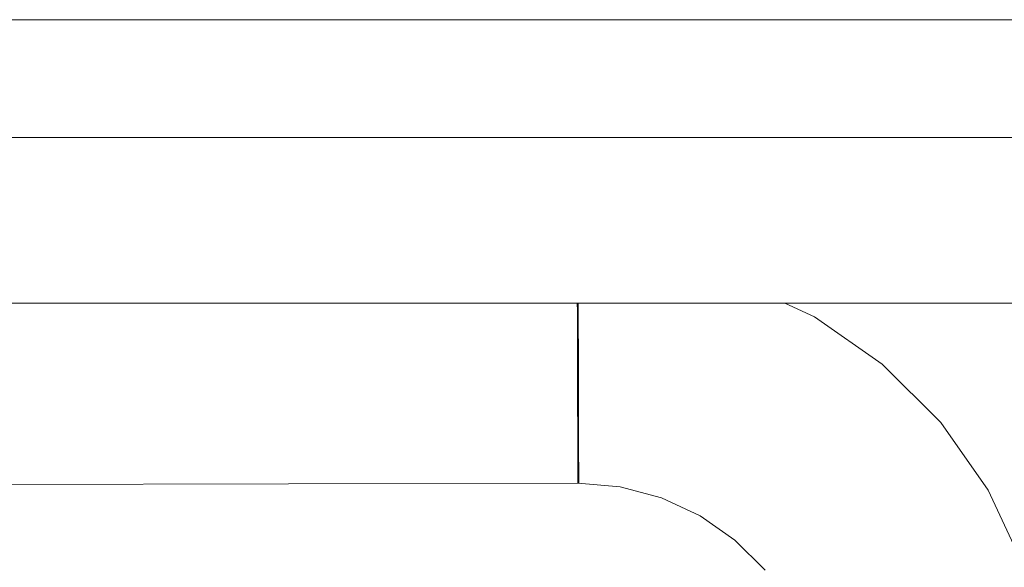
# Model space of a CAD drawing. Header units: millimetres. Extents: x -30280 to 309309, y -17460 to 4378.
# Tile 551 of 656: x 151309 to 151377, y -14488 to -14450. Entities that reach past the tile are written whole.
import ezdxf

# ---------------------------------------------------------------- set-up
doc = ezdxf.new("R2010")
doc.units = ezdxf.units.MM
doc.header["$MEASUREMENT"] = 0
doc.linetypes.add('Wipeout_Contour', pattern=[1000, 0, -1000])
doc.layers.add('P1_PLANTA PRIMERA_4_12_FAÇ_Façana', color=7, linetype='Continuous')
doc.layers.add('P1_PLANTA PRIMERA_4_Nuevo_09_EI_Mobiliari general', color=7, linetype='Continuous')
doc.layers.add('P1_PLANTA PRIMERA_4_Nuevo_09_EI_Mobiliari general_Pluma_Nº__1', color=7, linetype='Continuous', lineweight=5)

msp = doc.modelspace()

# ---------------------------------------------------------------- wipeouts: each hides what was drawn before it
at = {"color": 254, "linetype": 'Wipeout_Contour', "lineweight": 0, "ltscale": 4556497.205425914}
msp.add_wipeout([(151882.62, -14022.052), (150782.62, -14022.052), (150782.62, -14023.885), (150890.293, -14023.885), (150903.857, -14449.995), (150903.929, -14505.564), (150882.333, -14505.564), (150886.263, -14527.856), (150886.9, -14530.194), (150928.929, -14764.931), (150970.958, -14530.194), (150971.595, -14527.856), (150975.525, -14505.564), (150953.929, -14505.564), (150953.929, -14449.995), (150967.565, -14023.885), (151390.293, -14023.885), (151403.857, -14449.995), (151403.929, -14505.564), (151382.333, -14505.564), (151386.263, -14527.856), (151386.9, -14530.194), (151428.929, -14764.931), (151470.958, -14530.194), (151471.595, -14527.856), (151475.525, -14505.564), (151453.929, -14505.564), (151453.929, -14449.995), (151467.565, -14023.885), (151882.62, -14023.885)], dxfattribs=at).dxf.layer = 'P1_PLANTA PRIMERA_4_12_FAÇ_Façana'

# ---------------------------------------------------------------- next in the draw order: linework, layer by layer
at = {"layer": 'P1_PLANTA PRIMERA_4_Nuevo_09_EI_Mobiliari general_Pluma_Nº__1', "color": 7, "linetype": 'Continuous', "lineweight": 5}
for p, q in [((151347.671, -14481.221), (151347.673, -14481.811)), ((151347.734, -14481.221), (151347.736, -14481.811))]:
    msp.add_line(p, q, dxfattribs=at)

# ---------------------------------------------------------------- next in the draw order: wipeouts: each hides what was drawn before it
at = {"color": 254, "linetype": 'Wipeout_Contour', "lineweight": 0, "ltscale": 455827.306703}
msp.add_wipeout([(151403.929, -14449.995), (150953.929, -14449.995), (151403.929, -14450.529)], dxfattribs=at).dxf.layer = 'P1_PLANTA PRIMERA_4_Nuevo_09_EI_Mobiliari general'
at = {"color": 254, "linetype": 'Wipeout_Contour', "lineweight": 0, "ltscale": 4252411.366083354}
msp.add_wipeout([(150991.819, -14505.297), (150997.826, -14503.696), (151003.486, -14503.223), (151178.929, -14503.678), (151354.372, -14503.196), (151360.032, -14503.696), (151365.582, -14505.147), (151364.463, -14496.363), (151363.694, -14493.495), (151362.438, -14490.805), (151360.733, -14488.374), (151358.631, -14486.277), (151356.196, -14484.578), (151353.503, -14483.328), (151350.633, -14482.566), (151347.674, -14482.315), (151192.121, -14482.728), (151178.929, -14482.764), (151165.738, -14482.801), (151010.184, -14482.293), (151007.225, -14482.566), (151004.355, -14483.328), (151001.662, -14484.578), (150999.227, -14486.277), (150997.125, -14488.374), (150995.42, -14490.805), (150994.164, -14493.495), (150993.395, -14496.363)], dxfattribs=at).dxf.layer = 'P1_PLANTA PRIMERA_4_Nuevo_09_EI_Mobiliari general'

# ---------------------------------------------------------------- next in the draw order: linework, layer by layer
at = {"layer": 'P1_PLANTA PRIMERA_4_Nuevo_09_EI_Mobiliari general_Pluma_Nº__1', "color": 7, "linetype": 'Continuous', "lineweight": 5}
for p, q in [((151403.929, -14449.995), (150953.929, -14449.995)), ((151347.737, -14482.293), (151192.12, -14482.728)), ((151347.673, -14481.811), (151347.674, -14482.172)), ((151347.674, -14482.172), (151347.674, -14482.315)), ((151350.633, -14482.566), (151347.674, -14482.315)), ((151347.736, -14481.811), (151347.737, -14482.172)), ((151347.737, -14482.199), (151347.737, -14482.293)), ((151353.503, -14483.328), (151350.633, -14482.566)), ((151356.196, -14484.578), (151353.503, -14483.328))]:
    msp.add_line(p, q, dxfattribs=at)

# ---------------------------------------------------------------- next in the draw order: wipeouts: each hides what was drawn before it
at = {"color": 254, "linetype": 'Wipeout_Contour', "lineweight": 0, "ltscale": 607472.267607}
msp.add_wipeout([(151403.929, -14450.529), (150953.929, -14450.529), (150953.929, -14452.114), (151403.929, -14452.114)], dxfattribs=at).dxf.layer = 'P1_PLANTA PRIMERA_4_Nuevo_09_EI_Mobiliari general'
at = {"color": 254, "linetype": 'Wipeout_Contour', "lineweight": 0, "ltscale": 1520707.424279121}
msp.add_wipeout([(151403.929, -14469.75), (151362.107, -14469.75), (151364.172, -14470.707), (151368.898, -14474.006), (151372.979, -14478.077), (151376.289, -14482.795), (151378.728, -14488.018), (151380.22, -14493.585), (151382.286, -14505.297), (151403.929, -14505.297)], dxfattribs=at).dxf.layer = 'P1_PLANTA PRIMERA_4_Nuevo_09_EI_Mobiliari general'

# ---------------------------------------------------------------- next in the draw order: wipeouts: each hides what was drawn before it
at = {"color": 254, "linetype": 'Wipeout_Contour', "lineweight": 0, "ltscale": 607473.06191}
msp.add_wipeout([(151403.929, -14452.114), (150953.929, -14452.114), (150953.929, -14454.702), (151403.929, -14454.702)], dxfattribs=at).dxf.layer = 'P1_PLANTA PRIMERA_4_Nuevo_09_EI_Mobiliari general'
at = {"color": 254, "linetype": 'Wipeout_Contour', "lineweight": 0, "ltscale": 607477.089167}
msp.add_wipeout([(151403.929, -14469.75), (151403.929, -14458.215), (150953.929, -14458.215), (150953.929, -14469.75)], dxfattribs=at).dxf.layer = 'P1_PLANTA PRIMERA_4_Nuevo_09_EI_Mobiliari general'
at = {"color": 254, "linetype": 'Wipeout_Contour', "lineweight": 0, "ltscale": 456199.148698}
msp.add_wipeout([(151373.815, -14484.226), (151376.043, -14488.996), (151374.669, -14483.732)], dxfattribs=at).dxf.layer = 'P1_PLANTA PRIMERA_4_Nuevo_09_EI_Mobiliari general'

# ---------------------------------------------------------------- next in the draw order: wipeouts: each hides what was drawn before it
at = {"color": 254, "linetype": 'Wipeout_Contour', "lineweight": 0, "ltscale": 607474.223308}
msp.add_wipeout([(151403.929, -14454.702), (150953.929, -14454.702), (150953.929, -14458.215), (151403.929, -14458.215)], dxfattribs=at).dxf.layer = 'P1_PLANTA PRIMERA_4_Nuevo_09_EI_Mobiliari general'
at = {"color": 254, "linetype": 'Wipeout_Contour', "lineweight": 0, "ltscale": 456157.184903}
msp.add_wipeout([(151360.965, -14469.75), (151363.931, -14471.126), (151361.82, -14469.75)], dxfattribs=at).dxf.layer = 'P1_PLANTA PRIMERA_4_Nuevo_09_EI_Mobiliari general'
at = {"color": 254, "linetype": 'Wipeout_Contour', "lineweight": 0, "ltscale": 456189.661107}
msp.add_wipeout([(151370.792, -14479.916), (151373.815, -14484.226), (151371.546, -14479.281)], dxfattribs=at).dxf.layer = 'P1_PLANTA PRIMERA_4_Nuevo_09_EI_Mobiliari general'

# ---------------------------------------------------------------- next in the draw order: linework, layer by layer
at = {"layer": 'P1_PLANTA PRIMERA_4_Nuevo_09_EI_Mobiliari general_Pluma_Nº__1', "color": 7, "linetype": 'Continuous', "lineweight": 5}
msp.add_line((151403.929, -14458.215), (150953.929, -14458.215), dxfattribs=at)

# ---------------------------------------------------------------- next in the draw order: wipeouts: each hides what was drawn before it
at = {"color": 254, "linetype": 'Wipeout_Contour', "lineweight": 0, "ltscale": 456154.647423}
msp.add_wipeout([(151359.57, -14469.75), (151363.638, -14471.637), (151360.965, -14469.75)], dxfattribs=at).dxf.layer = 'P1_PLANTA PRIMERA_4_Nuevo_09_EI_Mobiliari general'
at = {"color": 254, "linetype": 'Wipeout_Contour', "lineweight": 0, "ltscale": 456178.062824}
msp.add_wipeout([(151367.065, -14476.198), (151370.792, -14479.916), (151367.697, -14475.441)], dxfattribs=at).dxf.layer = 'P1_PLANTA PRIMERA_4_Nuevo_09_EI_Mobiliari general'
at = {"color": 254, "linetype": 'Wipeout_Contour', "lineweight": 0, "ltscale": 608264.207527}
msp.add_wipeout([(151373.815, -14484.226), (151372.826, -14484.797), (151374.969, -14489.387), (151376.043, -14488.996)], dxfattribs=at).dxf.layer = 'P1_PLANTA PRIMERA_4_Nuevo_09_EI_Mobiliari general'

# ---------------------------------------------------------------- next in the draw order: linework, layer by layer
at = {"layer": 'P1_PLANTA PRIMERA_4_Nuevo_09_EI_Mobiliari general_Pluma_Nº__1', "color": 7, "linetype": 'Continuous', "lineweight": 5}
msp.add_line((151378.728, -14488.017), (151376.289, -14482.795), dxfattribs=at)

# ---------------------------------------------------------------- next in the draw order: wipeouts: each hides what was drawn before it
at = {"color": 254, "linetype": 'Wipeout_Contour', "lineweight": 0, "ltscale": 456151.877956}
msp.add_wipeout([(151358.413, -14469.75), (151363.239, -14472.33), (151359.57, -14469.75)], dxfattribs=at).dxf.layer = 'P1_PLANTA PRIMERA_4_Nuevo_09_EI_Mobiliari general'
at = {"color": 254, "linetype": 'Wipeout_Contour', "lineweight": 0, "ltscale": 608252.257582}
msp.add_wipeout([(151370.792, -14479.916), (151369.917, -14480.651), (151372.826, -14484.797), (151373.815, -14484.226)], dxfattribs=at).dxf.layer = 'P1_PLANTA PRIMERA_4_Nuevo_09_EI_Mobiliari general'

# ---------------------------------------------------------------- next in the draw order: wipeouts: each hides what was drawn before it
at = {"color": 254, "linetype": 'Wipeout_Contour', "lineweight": 0, "ltscale": 456164.74026}
msp.add_wipeout([(151362.747, -14473.185), (151367.065, -14476.198), (151363.239, -14472.33)], dxfattribs=at).dxf.layer = 'P1_PLANTA PRIMERA_4_Nuevo_09_EI_Mobiliari general'
at = {"color": 254, "linetype": 'Wipeout_Contour', "lineweight": 0, "ltscale": 608260.079879}
msp.add_wipeout([(151372.826, -14484.797), (151371.732, -14485.43), (151373.782, -14489.82), (151374.969, -14489.387)], dxfattribs=at).dxf.layer = 'P1_PLANTA PRIMERA_4_Nuevo_09_EI_Mobiliari general'

# ---------------------------------------------------------------- next in the draw order: wipeouts: each hides what was drawn before it
at = {"color": 254, "linetype": 'Wipeout_Contour', "lineweight": 0, "ltscale": 456150.114169}
msp.add_wipeout([(151357.972, -14470.969), (151362.747, -14473.185), (151358.307, -14470.042)], dxfattribs=at).dxf.layer = 'P1_PLANTA PRIMERA_4_Nuevo_09_EI_Mobiliari general'
at = {"color": 254, "linetype": 'Wipeout_Contour', "lineweight": 0, "ltscale": 608237.57441}
msp.add_wipeout([(151367.065, -14476.198), (151366.332, -14477.074), (151369.917, -14480.651), (151370.792, -14479.916)], dxfattribs=at).dxf.layer = 'P1_PLANTA PRIMERA_4_Nuevo_09_EI_Mobiliari general'

# ---------------------------------------------------------------- next in the draw order: wipeouts: each hides what was drawn before it
at = {"color": 254, "linetype": 'Wipeout_Contour', "lineweight": 0, "ltscale": 456138.550407}
msp.add_wipeout([(151357.207, -14469.75), (151353.379, -14469.75), (151357.972, -14470.969)], dxfattribs=at).dxf.layer = 'P1_PLANTA PRIMERA_4_Nuevo_09_EI_Mobiliari general'
at = {"color": 254, "linetype": 'Wipeout_Contour', "lineweight": 0, "ltscale": 608220.606216}
msp.add_wipeout([(151362.747, -14473.185), (151362.178, -14474.175), (151366.332, -14477.074), (151367.065, -14476.198)], dxfattribs=at).dxf.layer = 'P1_PLANTA PRIMERA_4_Nuevo_09_EI_Mobiliari general'
at = {"color": 254, "linetype": 'Wipeout_Contour', "lineweight": 0, "ltscale": 608248.61681}
msp.add_wipeout([(151369.917, -14480.651), (151368.95, -14481.464), (151371.732, -14485.43), (151372.826, -14484.797)], dxfattribs=at).dxf.layer = 'P1_PLANTA PRIMERA_4_Nuevo_09_EI_Mobiliari general'

# ---------------------------------------------------------------- next in the draw order: linework, layer by layer
at = {"layer": 'P1_PLANTA PRIMERA_4_Nuevo_09_EI_Mobiliari general_Pluma_Nº__1', "color": 7, "linetype": 'Continuous', "lineweight": 5}
msp.add_line((151376.289, -14482.795), (151372.979, -14478.077), dxfattribs=at)

# ---------------------------------------------------------------- next in the draw order: wipeouts: each hides what was drawn before it
at = {"color": 254, "linetype": 'Wipeout_Contour', "lineweight": 0, "ltscale": 608201.870683}
msp.add_wipeout([(151357.972, -14470.969), (151357.583, -14472.043), (151362.178, -14474.175), (151362.747, -14473.185)], dxfattribs=at).dxf.layer = 'P1_PLANTA PRIMERA_4_Nuevo_09_EI_Mobiliari general'
at = {"color": 254, "linetype": 'Wipeout_Contour', "lineweight": 0, "ltscale": 608234.531531}
msp.add_wipeout([(151366.332, -14477.074), (151365.52, -14478.043), (151368.95, -14481.464), (151369.917, -14480.651)], dxfattribs=at).dxf.layer = 'P1_PLANTA PRIMERA_4_Nuevo_09_EI_Mobiliari general'
at = {"color": 254, "linetype": 'Wipeout_Contour', "lineweight": 0, "ltscale": 608255.600304}
msp.add_wipeout([(151371.732, -14485.43), (151370.566, -14486.104), (151372.516, -14490.281), (151373.782, -14489.82)], dxfattribs=at).dxf.layer = 'P1_PLANTA PRIMERA_4_Nuevo_09_EI_Mobiliari general'

# ---------------------------------------------------------------- next in the draw order: linework, layer by layer
at = {"layer": 'P1_PLANTA PRIMERA_4_Nuevo_09_EI_Mobiliari general_Pluma_Nº__1', "color": 7, "linetype": 'Continuous', "lineweight": 5}
msp.add_line((151364.172, -14470.707), (151362.107, -14469.75), dxfattribs=at)

# ---------------------------------------------------------------- next in the draw order: wipeouts: each hides what was drawn before it
at = {"color": 254, "linetype": 'Wipeout_Contour', "lineweight": 0, "ltscale": 760225.725171}
msp.add_wipeout([(151352.86, -14469.75), (151352.688, -14470.743), (151357.583, -14472.043), (151357.972, -14470.969), (151353.379, -14469.75)], dxfattribs=at).dxf.layer = 'P1_PLANTA PRIMERA_4_Nuevo_09_EI_Mobiliari general'
at = {"color": 254, "linetype": 'Wipeout_Contour', "lineweight": 0, "ltscale": 608218.254093}
msp.add_wipeout([(151362.178, -14474.175), (151361.548, -14475.271), (151365.52, -14478.043), (151366.332, -14477.074)], dxfattribs=at).dxf.layer = 'P1_PLANTA PRIMERA_4_Nuevo_09_EI_Mobiliari general'
at = {"color": 254, "linetype": 'Wipeout_Contour', "lineweight": 0, "ltscale": 608244.665403}
msp.add_wipeout([(151368.95, -14481.464), (151367.919, -14482.331), (151370.566, -14486.104), (151371.732, -14485.43)], dxfattribs=at).dxf.layer = 'P1_PLANTA PRIMERA_4_Nuevo_09_EI_Mobiliari general'

# ---------------------------------------------------------------- next in the draw order: linework, layer by layer
at = {"layer": 'P1_PLANTA PRIMERA_4_Nuevo_09_EI_Mobiliari general_Pluma_Nº__1', "color": 7, "linetype": 'Continuous', "lineweight": 5}
msp.add_line((151368.898, -14474.006), (151364.172, -14470.707), dxfattribs=at)

# ---------------------------------------------------------------- next in the draw order: wipeouts: each hides what was drawn before it
at = {"color": 254, "linetype": 'Wipeout_Contour', "lineweight": 0, "ltscale": 456123.15883}
msp.add_wipeout([(151347.702, -14469.75), (151352.688, -14470.743), (151352.86, -14469.75)], dxfattribs=at).dxf.layer = 'P1_PLANTA PRIMERA_4_Nuevo_09_EI_Mobiliari general'
at = {"color": 254, "linetype": 'Wipeout_Contour', "lineweight": 0, "ltscale": 608200.281164}
msp.add_wipeout([(151357.583, -14472.043), (151357.153, -14473.232), (151361.548, -14475.271), (151362.178, -14474.175)], dxfattribs=at).dxf.layer = 'P1_PLANTA PRIMERA_4_Nuevo_09_EI_Mobiliari general'
at = {"color": 254, "linetype": 'Wipeout_Contour', "lineweight": 0, "ltscale": 608231.228795}
msp.add_wipeout([(151365.52, -14478.043), (151364.656, -14479.076), (151367.919, -14482.331), (151368.95, -14481.464)], dxfattribs=at).dxf.layer = 'P1_PLANTA PRIMERA_4_Nuevo_09_EI_Mobiliari general'
at = {"color": 254, "linetype": 'Wipeout_Contour', "lineweight": 0, "ltscale": 608250.904985}
msp.add_wipeout([(151370.566, -14486.104), (151369.364, -14486.8), (151371.211, -14490.756), (151372.516, -14490.281)], dxfattribs=at).dxf.layer = 'P1_PLANTA PRIMERA_4_Nuevo_09_EI_Mobiliari general'

# ---------------------------------------------------------------- next in the draw order: linework, layer by layer
at = {"layer": 'P1_PLANTA PRIMERA_4_Nuevo_09_EI_Mobiliari general_Pluma_Nº__1', "color": 7, "linetype": 'Continuous', "lineweight": 5}
msp.add_line((151372.979, -14478.077), (151368.898, -14474.006), dxfattribs=at)

# ---------------------------------------------------------------- next in the draw order: wipeouts: each hides what was drawn before it
at = {"color": 254, "linetype": 'Wipeout_Contour', "lineweight": 0, "ltscale": 608181.161002}
msp.add_wipeout([(151352.688, -14470.743), (151352.471, -14471.989), (151357.153, -14473.232), (151357.583, -14472.043)], dxfattribs=at).dxf.layer = 'P1_PLANTA PRIMERA_4_Nuevo_09_EI_Mobiliari general'
at = {"color": 254, "linetype": 'Wipeout_Contour', "lineweight": 0, "ltscale": 608215.700814}
msp.add_wipeout([(151361.548, -14475.271), (151360.876, -14476.438), (151364.656, -14479.076), (151365.52, -14478.043)], dxfattribs=at).dxf.layer = 'P1_PLANTA PRIMERA_4_Nuevo_09_EI_Mobiliari general'
at = {"color": 254, "linetype": 'Wipeout_Contour', "lineweight": 0, "ltscale": 608240.523485}
msp.add_wipeout([(151367.919, -14482.331), (151366.856, -14483.225), (151369.364, -14486.8), (151370.566, -14486.104)], dxfattribs=at).dxf.layer = 'P1_PLANTA PRIMERA_4_Nuevo_09_EI_Mobiliari general'

# ---------------------------------------------------------------- next in the draw order: wipeouts: each hides what was drawn before it
at = {"color": 254, "linetype": 'Wipeout_Contour', "lineweight": 0, "ltscale": 608161.597517}
msp.add_wipeout([(151347.704, -14470.32), (151347.707, -14471.557), (151352.471, -14471.989), (151352.688, -14470.743)], dxfattribs=at).dxf.layer = 'P1_PLANTA PRIMERA_4_Nuevo_09_EI_Mobiliari general'
at = {"color": 254, "linetype": 'Wipeout_Contour', "lineweight": 0, "ltscale": 608198.555321}
msp.add_wipeout([(151357.153, -14473.232), (151356.695, -14474.498), (151360.876, -14476.438), (151361.548, -14475.271)], dxfattribs=at).dxf.layer = 'P1_PLANTA PRIMERA_4_Nuevo_09_EI_Mobiliari general'
at = {"color": 254, "linetype": 'Wipeout_Contour', "lineweight": 0, "ltscale": 608227.766602}
msp.add_wipeout([(151364.656, -14479.076), (151363.765, -14480.141), (151366.856, -14483.225), (151367.919, -14482.331)], dxfattribs=at).dxf.layer = 'P1_PLANTA PRIMERA_4_Nuevo_09_EI_Mobiliari general'
at = {"color": 254, "linetype": 'Wipeout_Contour', "lineweight": 0, "ltscale": 608246.136616}
msp.add_wipeout([(151369.364, -14486.8), (151368.161, -14487.495), (151369.906, -14491.232), (151371.211, -14490.756)], dxfattribs=at).dxf.layer = 'P1_PLANTA PRIMERA_4_Nuevo_09_EI_Mobiliari general'

# ---------------------------------------------------------------- next in the draw order: wipeouts: each hides what was drawn before it
at = {"color": 254, "linetype": 'Wipeout_Contour', "lineweight": 0, "ltscale": 455778.11706}
msp.add_wipeout([(151178.929, -14469.75), (151178.929, -14470.764), (151347.703, -14470.293)], dxfattribs=at).dxf.layer = 'P1_PLANTA PRIMERA_4_Nuevo_09_EI_Mobiliari general'
at = {"color": 254, "linetype": 'Wipeout_Contour', "lineweight": 0, "ltscale": 608180.315371}
msp.add_wipeout([(151352.471, -14471.989), (151352.241, -14473.316), (151356.695, -14474.498), (151357.153, -14473.232)], dxfattribs=at).dxf.layer = 'P1_PLANTA PRIMERA_4_Nuevo_09_EI_Mobiliari general'
at = {"color": 254, "linetype": 'Wipeout_Contour', "lineweight": 0, "ltscale": 608213.023992}
msp.add_wipeout([(151360.876, -14476.438), (151360.184, -14477.643), (151363.765, -14480.141), (151364.656, -14479.076)], dxfattribs=at).dxf.layer = 'P1_PLANTA PRIMERA_4_Nuevo_09_EI_Mobiliari general'
at = {"color": 254, "linetype": 'Wipeout_Contour', "lineweight": 0, "ltscale": 608236.316918}
msp.add_wipeout([(151366.856, -14483.225), (151365.793, -14484.119), (151368.161, -14487.495), (151369.364, -14486.8)], dxfattribs=at).dxf.layer = 'P1_PLANTA PRIMERA_4_Nuevo_09_EI_Mobiliari general'

# ---------------------------------------------------------------- next in the draw order: linework, layer by layer
at = {"layer": 'P1_PLANTA PRIMERA_4_Nuevo_09_EI_Mobiliari general_Pluma_Nº__1', "color": 7, "linetype": 'Continuous', "lineweight": 5}
msp.add_line((151403.929, -14469.75), (150953.929, -14469.75), dxfattribs=at)

# ---------------------------------------------------------------- next in the draw order: wipeouts: each hides what was drawn before it
at = {"color": 254, "linetype": 'Wipeout_Contour', "lineweight": 0, "ltscale": 608161.532274}
msp.add_wipeout([(151352.471, -14471.989), (151347.644, -14471.579), (151347.648, -14472.904), (151352.241, -14473.316)], dxfattribs=at).dxf.layer = 'P1_PLANTA PRIMERA_4_Nuevo_09_EI_Mobiliari general'
at = {"color": 254, "linetype": 'Wipeout_Contour', "lineweight": 0, "ltscale": 608196.745603}
msp.add_wipeout([(151356.695, -14474.498), (151356.223, -14475.805), (151360.184, -14477.643), (151360.876, -14476.438)], dxfattribs=at).dxf.layer = 'P1_PLANTA PRIMERA_4_Nuevo_09_EI_Mobiliari general'
at = {"color": 254, "linetype": 'Wipeout_Contour', "lineweight": 0, "ltscale": 608224.25014}
msp.add_wipeout([(151363.765, -14480.141), (151362.873, -14481.207), (151365.793, -14484.119), (151366.856, -14483.225)], dxfattribs=at).dxf.layer = 'P1_PLANTA PRIMERA_4_Nuevo_09_EI_Mobiliari general'
at = {"color": 254, "linetype": 'Wipeout_Contour', "lineweight": 0, "ltscale": 608241.440055}
msp.add_wipeout([(151368.161, -14487.495), (151366.995, -14488.17), (151368.64, -14491.693), (151369.906, -14491.232)], dxfattribs=at).dxf.layer = 'P1_PLANTA PRIMERA_4_Nuevo_09_EI_Mobiliari general'

# ---------------------------------------------------------------- next in the draw order: wipeouts: each hides what was drawn before it
at = {"color": 254, "linetype": 'Wipeout_Contour', "lineweight": 0, "ltscale": 607815.836141}
msp.add_wipeout([(151178.929, -14470.764), (151178.929, -14472.028), (151347.707, -14471.557), (151347.703, -14470.293)], dxfattribs=at).dxf.layer = 'P1_PLANTA PRIMERA_4_Nuevo_09_EI_Mobiliari general'
at = {"color": 254, "linetype": 'Wipeout_Contour', "lineweight": 0, "ltscale": 608179.428079}
msp.add_wipeout([(151352.241, -14473.316), (151352.003, -14474.684), (151356.223, -14475.805), (151356.695, -14474.498)], dxfattribs=at).dxf.layer = 'P1_PLANTA PRIMERA_4_Nuevo_09_EI_Mobiliari general'
at = {"color": 254, "linetype": 'Wipeout_Contour', "lineweight": 0, "ltscale": 608210.304929}
msp.add_wipeout([(151360.184, -14477.643), (151359.491, -14478.847), (151362.873, -14481.207), (151363.765, -14480.141)], dxfattribs=at).dxf.layer = 'P1_PLANTA PRIMERA_4_Nuevo_09_EI_Mobiliari general'
at = {"color": 254, "linetype": 'Wipeout_Contour', "lineweight": 0, "ltscale": 608232.173469}
msp.add_wipeout([(151365.793, -14484.119), (151364.762, -14484.986), (151366.995, -14488.17), (151368.161, -14487.495)], dxfattribs=at).dxf.layer = 'P1_PLANTA PRIMERA_4_Nuevo_09_EI_Mobiliari general'

# ---------------------------------------------------------------- next in the draw order: linework, layer by layer
at = {"layer": 'P1_PLANTA PRIMERA_4_Nuevo_09_EI_Mobiliari general_Pluma_Nº__1', "color": 7, "linetype": 'Continuous', "lineweight": 5}
for p, q in [((151347.639, -14469.75), (151347.641, -14470.293)), ((151347.702, -14469.75), (151347.703, -14470.293))]:
    msp.add_line(p, q, dxfattribs=at)

# ---------------------------------------------------------------- next in the draw order: wipeouts: each hides what was drawn before it
at = {"color": 254, "linetype": 'Wipeout_Contour', "lineweight": 0, "ltscale": 608161.597814}
msp.add_wipeout([(151347.648, -14472.926), (151347.652, -14474.315), (151352.003, -14474.684), (151352.241, -14473.316)], dxfattribs=at).dxf.layer = 'P1_PLANTA PRIMERA_4_Nuevo_09_EI_Mobiliari general'
at = {"color": 254, "linetype": 'Wipeout_Contour', "lineweight": 0, "ltscale": 608194.906944}
msp.add_wipeout([(151356.223, -14475.805), (151355.751, -14477.111), (151359.491, -14478.847), (151360.184, -14477.643)], dxfattribs=at).dxf.layer = 'P1_PLANTA PRIMERA_4_Nuevo_09_EI_Mobiliari general'
at = {"color": 254, "linetype": 'Wipeout_Contour', "lineweight": 0, "ltscale": 608220.786183}
msp.add_wipeout([(151362.873, -14481.207), (151362.009, -14482.24), (151364.762, -14484.986), (151365.793, -14484.119)], dxfattribs=at).dxf.layer = 'P1_PLANTA PRIMERA_4_Nuevo_09_EI_Mobiliari general'
at = {"color": 254, "linetype": 'Wipeout_Contour', "lineweight": 0, "ltscale": 608236.95792}
msp.add_wipeout([(151366.995, -14488.17), (151365.901, -14488.802), (151367.453, -14492.126), (151368.64, -14491.693)], dxfattribs=at).dxf.layer = 'P1_PLANTA PRIMERA_4_Nuevo_09_EI_Mobiliari general'

# ---------------------------------------------------------------- next in the draw order: wipeouts: each hides what was drawn before it
at = {"color": 254, "linetype": 'Wipeout_Contour', "lineweight": 0, "ltscale": 607816.21677}
msp.add_wipeout([(151178.929, -14473.375), (151347.648, -14472.904), (151347.644, -14471.579), (151178.929, -14472.028)], dxfattribs=at).dxf.layer = 'P1_PLANTA PRIMERA_4_Nuevo_09_EI_Mobiliari general'
at = {"color": 254, "linetype": 'Wipeout_Contour', "lineweight": 0, "ltscale": 608178.526001}
msp.add_wipeout([(151352.003, -14474.684), (151351.765, -14476.053), (151355.751, -14477.111), (151356.223, -14475.805)], dxfattribs=at).dxf.layer = 'P1_PLANTA PRIMERA_4_Nuevo_09_EI_Mobiliari general'
at = {"color": 254, "linetype": 'Wipeout_Contour', "lineweight": 0, "ltscale": 608207.626143}
msp.add_wipeout([(151359.491, -14478.847), (151358.82, -14480.015), (151362.009, -14482.24), (151362.873, -14481.207)], dxfattribs=at).dxf.layer = 'P1_PLANTA PRIMERA_4_Nuevo_09_EI_Mobiliari general'
at = {"color": 254, "linetype": 'Wipeout_Contour', "lineweight": 0, "ltscale": 608228.218917}
msp.add_wipeout([(151364.762, -14484.986), (151363.795, -14485.8), (151365.901, -14488.802), (151366.995, -14488.17)], dxfattribs=at).dxf.layer = 'P1_PLANTA PRIMERA_4_Nuevo_09_EI_Mobiliari general'

# ---------------------------------------------------------------- next in the draw order: linework, layer by layer
at = {"layer": 'P1_PLANTA PRIMERA_4_Nuevo_09_EI_Mobiliari general_Pluma_Nº__1', "color": 7, "linetype": 'Continuous', "lineweight": 5}
for p, q in [((151347.641, -14470.293), (151347.644, -14471.557)), ((151347.703, -14470.293), (151347.707, -14471.557))]:
    msp.add_line(p, q, dxfattribs=at)

# ---------------------------------------------------------------- next in the draw order: wipeouts: each hides what was drawn before it
at = {"color": 254, "linetype": 'Wipeout_Contour', "lineweight": 0, "ltscale": 608161.659861}
msp.add_wipeout([(151347.652, -14474.315), (151347.656, -14475.704), (151351.765, -14476.053), (151352.003, -14474.684)], dxfattribs=at).dxf.layer = 'P1_PLANTA PRIMERA_4_Nuevo_09_EI_Mobiliari general'
at = {"color": 254, "linetype": 'Wipeout_Contour', "lineweight": 0, "ltscale": 608193.095082}
msp.add_wipeout([(151355.751, -14477.111), (151355.293, -14478.378), (151358.82, -14480.015), (151359.491, -14478.847)], dxfattribs=at).dxf.layer = 'P1_PLANTA PRIMERA_4_Nuevo_09_EI_Mobiliari general'
at = {"color": 254, "linetype": 'Wipeout_Contour', "lineweight": 0, "ltscale": 608217.479834}
msp.add_wipeout([(151362.009, -14482.24), (151361.198, -14483.209), (151363.795, -14485.8), (151364.762, -14484.986)], dxfattribs=at).dxf.layer = 'P1_PLANTA PRIMERA_4_Nuevo_09_EI_Mobiliari general'

# ---------------------------------------------------------------- next in the draw order: wipeouts: each hides what was drawn before it
at = {"color": 254, "linetype": 'Wipeout_Contour', "lineweight": 0, "ltscale": 911698.798026}
msp.add_wipeout([(151347.711, -14472.904), (151165.711, -14473.412), (151165.715, -14474.728), (151178.929, -14474.764), (151347.652, -14474.293), (151347.648, -14472.926)], dxfattribs=at).dxf.layer = 'P1_PLANTA PRIMERA_4_Nuevo_09_EI_Mobiliari general'
at = {"color": 254, "linetype": 'Wipeout_Contour', "lineweight": 0, "ltscale": 608177.636389}
msp.add_wipeout([(151351.765, -14476.053), (151351.534, -14477.38), (151355.293, -14478.378), (151355.751, -14477.111)], dxfattribs=at).dxf.layer = 'P1_PLANTA PRIMERA_4_Nuevo_09_EI_Mobiliari general'
at = {"color": 254, "linetype": 'Wipeout_Contour', "lineweight": 0, "ltscale": 608205.068852}
msp.add_wipeout([(151358.82, -14480.015), (151358.19, -14481.11), (151361.198, -14483.209), (151362.009, -14482.24)], dxfattribs=at).dxf.layer = 'P1_PLANTA PRIMERA_4_Nuevo_09_EI_Mobiliari general'
at = {"color": 254, "linetype": 'Wipeout_Contour', "lineweight": 0, "ltscale": 608224.57322}
msp.add_wipeout([(151363.795, -14485.8), (151362.92, -14486.535), (151364.912, -14489.374), (151365.901, -14488.802)], dxfattribs=at).dxf.layer = 'P1_PLANTA PRIMERA_4_Nuevo_09_EI_Mobiliari general'

# ---------------------------------------------------------------- next in the draw order: linework, layer by layer
at = {"layer": 'P1_PLANTA PRIMERA_4_Nuevo_09_EI_Mobiliari general_Pluma_Nº__1', "color": 7, "linetype": 'Continuous', "lineweight": 5}
for p, q in [((151347.644, -14471.557), (151347.648, -14472.904)), ((151347.707, -14471.557), (151347.711, -14472.904))]:
    msp.add_line(p, q, dxfattribs=at)

# ---------------------------------------------------------------- next in the draw order: wipeouts: each hides what was drawn before it
at = {"color": 254, "linetype": 'Wipeout_Contour', "lineweight": 0, "ltscale": 608161.71966}
msp.add_wipeout([(151347.656, -14475.704), (151347.66, -14477.051), (151351.534, -14477.38), (151351.765, -14476.053)], dxfattribs=at).dxf.layer = 'P1_PLANTA PRIMERA_4_Nuevo_09_EI_Mobiliari general'
at = {"color": 254, "linetype": 'Wipeout_Contour', "lineweight": 0, "ltscale": 608191.364862}
msp.add_wipeout([(151355.293, -14478.378), (151354.863, -14479.566), (151358.19, -14481.11), (151358.82, -14480.015)], dxfattribs=at).dxf.layer = 'P1_PLANTA PRIMERA_4_Nuevo_09_EI_Mobiliari general'
at = {"color": 254, "linetype": 'Wipeout_Contour', "lineweight": 0, "ltscale": 608214.431321}
msp.add_wipeout([(151361.198, -14483.209), (151360.465, -14484.085), (151362.92, -14486.535), (151363.795, -14485.8)], dxfattribs=at).dxf.layer = 'P1_PLANTA PRIMERA_4_Nuevo_09_EI_Mobiliari general'

# ---------------------------------------------------------------- next in the draw order: wipeouts: each hides what was drawn before it
at = {"color": 254, "linetype": 'Wipeout_Contour', "lineweight": 0, "ltscale": 759828.652085}
msp.add_wipeout([(151347.652, -14474.293), (151165.715, -14474.801), (151165.719, -14476.191), (151347.656, -14475.682), (151347.652, -14474.315)], dxfattribs=at).dxf.layer = 'P1_PLANTA PRIMERA_4_Nuevo_09_EI_Mobiliari general'
at = {"color": 254, "linetype": 'Wipeout_Contour', "lineweight": 0, "ltscale": 608176.786029}
msp.add_wipeout([(151351.534, -14477.38), (151351.318, -14478.625), (151354.863, -14479.566), (151355.293, -14478.378)], dxfattribs=at).dxf.layer = 'P1_PLANTA PRIMERA_4_Nuevo_09_EI_Mobiliari general'
at = {"color": 254, "linetype": 'Wipeout_Contour', "lineweight": 0, "ltscale": 608202.710494}
msp.add_wipeout([(151358.19, -14481.11), (151357.621, -14482.1), (151360.465, -14484.085), (151361.198, -14483.209)], dxfattribs=at).dxf.layer = 'P1_PLANTA PRIMERA_4_Nuevo_09_EI_Mobiliari general'
at = {"color": 254, "linetype": 'Wipeout_Contour', "lineweight": 0, "ltscale": 456164.551549}
msp.add_wipeout([(151362.166, -14487.169), (151364.058, -14489.868), (151362.92, -14486.535)], dxfattribs=at).dxf.layer = 'P1_PLANTA PRIMERA_4_Nuevo_09_EI_Mobiliari general'

# ---------------------------------------------------------------- next in the draw order: linework, layer by layer
at = {"layer": 'P1_PLANTA PRIMERA_4_Nuevo_09_EI_Mobiliari general_Pluma_Nº__1', "color": 7, "linetype": 'Continuous', "lineweight": 5}
for p, q in [((151347.648, -14472.904), (151347.652, -14474.293)), ((151347.711, -14472.904), (151347.715, -14474.293))]:
    msp.add_line(p, q, dxfattribs=at)

# ---------------------------------------------------------------- next in the draw order: wipeouts: each hides what was drawn before it
at = {"color": 254, "linetype": 'Wipeout_Contour', "lineweight": 0, "ltscale": 608161.775123}
msp.add_wipeout([(151347.66, -14477.051), (151347.663, -14478.315), (151351.318, -14478.625), (151351.534, -14477.38)], dxfattribs=at).dxf.layer = 'P1_PLANTA PRIMERA_4_Nuevo_09_EI_Mobiliari general'
at = {"color": 254, "linetype": 'Wipeout_Contour', "lineweight": 0, "ltscale": 608189.768565}
msp.add_wipeout([(151354.863, -14479.566), (151354.474, -14480.641), (151357.621, -14482.1), (151358.19, -14481.11)], dxfattribs=at).dxf.layer = 'P1_PLANTA PRIMERA_4_Nuevo_09_EI_Mobiliari general'
at = {"color": 254, "linetype": 'Wipeout_Contour', "lineweight": 0, "ltscale": 456157.319942}
msp.add_wipeout([(151359.832, -14484.842), (151362.166, -14487.169), (151360.465, -14484.085)], dxfattribs=at).dxf.layer = 'P1_PLANTA PRIMERA_4_Nuevo_09_EI_Mobiliari general'

# ---------------------------------------------------------------- next in the draw order: linework, layer by layer
at = {"layer": 'P1_PLANTA PRIMERA_4_Nuevo_09_EI_Mobiliari general_Pluma_Nº__1', "color": 7, "linetype": 'Continuous', "lineweight": 5}
msp.add_line((151360.733, -14488.374), (151358.631, -14486.277), dxfattribs=at)

# ---------------------------------------------------------------- next in the draw order: wipeouts: each hides what was drawn before it
at = {"color": 254, "linetype": 'Wipeout_Contour', "lineweight": 0, "ltscale": 607844.100427}
msp.add_wipeout([(151192.139, -14476.117), (151192.135, -14477.464), (151347.659, -14477.029), (151347.656, -14475.704)], dxfattribs=at).dxf.layer = 'P1_PLANTA PRIMERA_4_Nuevo_09_EI_Mobiliari general'
at = {"color": 254, "linetype": 'Wipeout_Contour', "lineweight": 0, "ltscale": 608176.000446}
msp.add_wipeout([(151351.318, -14478.625), (151351.122, -14479.751), (151354.474, -14480.641), (151354.863, -14479.566)], dxfattribs=at).dxf.layer = 'P1_PLANTA PRIMERA_4_Nuevo_09_EI_Mobiliari general'
at = {"color": 254, "linetype": 'Wipeout_Contour', "lineweight": 0, "ltscale": 456148.979777}
msp.add_wipeout([(151357.129, -14482.955), (151359.832, -14484.842), (151357.621, -14482.1)], dxfattribs=at).dxf.layer = 'P1_PLANTA PRIMERA_4_Nuevo_09_EI_Mobiliari general'

# ---------------------------------------------------------------- next in the draw order: linework, layer by layer
at = {"layer": 'P1_PLANTA PRIMERA_4_Nuevo_09_EI_Mobiliari general_Pluma_Nº__1', "color": 7, "linetype": 'Continuous', "lineweight": 5}
for p, q in [((151347.652, -14474.293), (151347.656, -14475.682)), ((151347.715, -14474.293), (151347.719, -14475.682)), ((151358.631, -14486.277), (151356.196, -14484.578))]:
    msp.add_line(p, q, dxfattribs=at)

# ---------------------------------------------------------------- next in the draw order: wipeouts: each hides what was drawn before it
at = {"color": 254, "linetype": 'Wipeout_Contour', "lineweight": 0, "ltscale": 608161.824233}
msp.add_wipeout([(151347.663, -14478.315), (151347.666, -14479.457), (151351.122, -14479.751), (151351.318, -14478.625)], dxfattribs=at).dxf.layer = 'P1_PLANTA PRIMERA_4_Nuevo_09_EI_Mobiliari general'
at = {"color": 254, "linetype": 'Wipeout_Contour', "lineweight": 0, "ltscale": 456139.807843}
msp.add_wipeout([(151354.139, -14481.568), (151357.129, -14482.955), (151354.474, -14480.641)], dxfattribs=at).dxf.layer = 'P1_PLANTA PRIMERA_4_Nuevo_09_EI_Mobiliari general'

# ---------------------------------------------------------------- next in the draw order: wipeouts: each hides what was drawn before it
at = {"color": 254, "linetype": 'Wipeout_Contour', "lineweight": 0, "ltscale": 607844.597833}
msp.add_wipeout([(151192.135, -14477.464), (151192.132, -14478.728), (151347.663, -14478.293), (151347.66, -14477.051)], dxfattribs=at).dxf.layer = 'P1_PLANTA PRIMERA_4_Nuevo_09_EI_Mobiliari general'
at = {"color": 254, "linetype": 'Wipeout_Contour', "lineweight": 0, "ltscale": 456130.097465}
msp.add_wipeout([(151350.953, -14480.722), (151354.139, -14481.568), (151351.122, -14479.751)], dxfattribs=at).dxf.layer = 'P1_PLANTA PRIMERA_4_Nuevo_09_EI_Mobiliari general'

# ---------------------------------------------------------------- next in the draw order: linework, layer by layer
at = {"layer": 'P1_PLANTA PRIMERA_4_Nuevo_09_EI_Mobiliari general_Pluma_Nº__1', "color": 7, "linetype": 'Continuous', "lineweight": 5}
for p, q in [((151347.656, -14475.682), (151347.659, -14477.03)), ((151347.719, -14475.682), (151347.722, -14477.029))]:
    msp.add_line(p, q, dxfattribs=at)

# ---------------------------------------------------------------- next in the draw order: wipeouts: each hides what was drawn before it
at = {"color": 254, "linetype": 'Wipeout_Contour', "lineweight": 0, "ltscale": 456122.530212}
msp.add_wipeout([(151351.122, -14479.751), (151347.666, -14479.457), (151350.953, -14480.722)], dxfattribs=at).dxf.layer = 'P1_PLANTA PRIMERA_4_Nuevo_09_EI_Mobiliari general'

# ---------------------------------------------------------------- next in the draw order: wipeouts: each hides what was drawn before it
at = {"color": 254, "linetype": 'Wipeout_Contour', "lineweight": 0, "ltscale": 607845.056242}
msp.add_wipeout([(151192.132, -14478.728), (151192.129, -14479.87), (151347.666, -14479.436), (151347.663, -14478.315)], dxfattribs=at).dxf.layer = 'P1_PLANTA PRIMERA_4_Nuevo_09_EI_Mobiliari general'

# ---------------------------------------------------------------- next in the draw order: linework, layer by layer
at = {"layer": 'P1_PLANTA PRIMERA_4_Nuevo_09_EI_Mobiliari general_Pluma_Nº__1', "color": 7, "linetype": 'Continuous', "lineweight": 5}
for p, q in [((151347.659, -14477.03), (151347.663, -14478.293)), ((151347.722, -14477.029), (151347.726, -14478.293)), ((151347.663, -14478.293), (151347.666, -14479.435)), ((151347.726, -14478.293), (151347.729, -14479.435))]:
    msp.add_line(p, q, dxfattribs=at)

# ---------------------------------------------------------------- next in the draw order: wipeouts: each hides what was drawn before it
at = {"color": 254, "linetype": 'Wipeout_Contour', "lineweight": 0, "ltscale": 455807.251822}
msp.add_wipeout([(151192.126, -14480.856), (151347.669, -14480.422), (151192.129, -14479.87)], dxfattribs=at).dxf.layer = 'P1_PLANTA PRIMERA_4_Nuevo_09_EI_Mobiliari general'

# ---------------------------------------------------------------- next in the draw order: linework, layer by layer
at = {"layer": 'P1_PLANTA PRIMERA_4_Nuevo_09_EI_Mobiliari general_Pluma_Nº__1', "color": 7, "linetype": 'Continuous', "lineweight": 5}
for p, q in [((151347.666, -14479.435), (151347.669, -14480.422)), ((151347.729, -14479.435), (151347.732, -14480.421)), ((151347.669, -14480.422), (151347.671, -14481.221)), ((151347.732, -14480.421), (151347.734, -14481.221))]:
    msp.add_line(p, q, dxfattribs=at)

doc.saveas('drawing.dxf')
